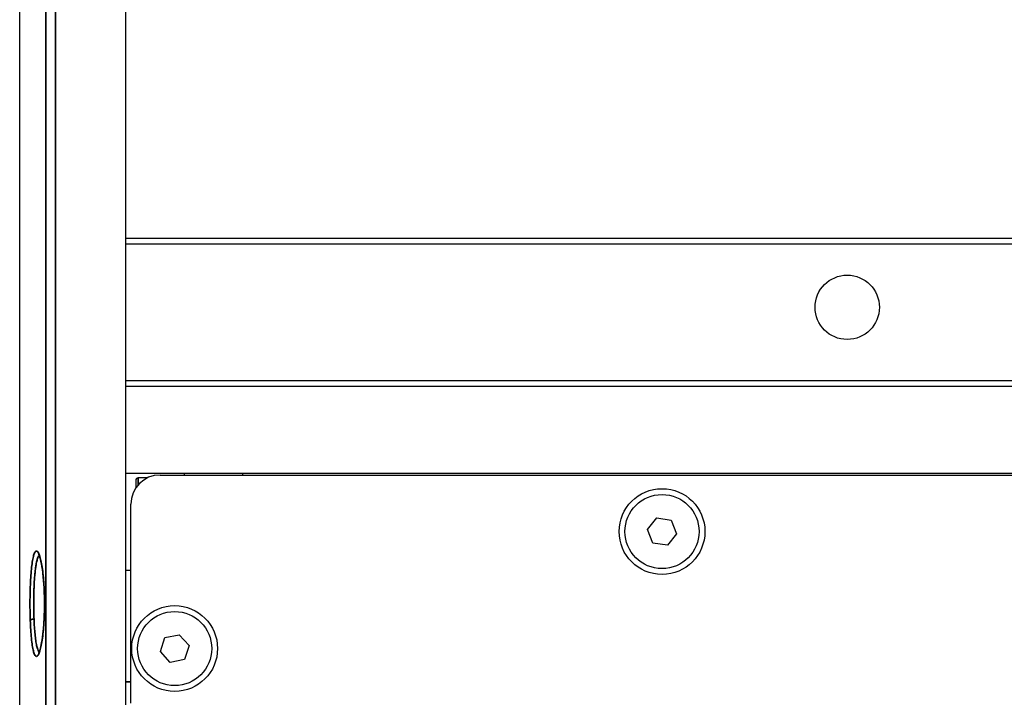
# Model space of a CAD drawing. Header units: millimetres. Extents: x 399 to 6233, y -1870 to 1602.
# Tile 420 of 656: x 4735 to 4785, y 397 to 432. Entities that reach past the tile are written whole.
import ezdxf

# ---------------------------------------------------------------- set-up
doc = ezdxf.new("R2010")
doc.units = ezdxf.units.MM
doc.layers.add('可見 (ISO)', color=7, linetype='Continuous', lineweight=25)
doc.layers.add('窄部可見 (ISO)', color=7, linetype='Continuous', lineweight=35)

msp = doc.modelspace()

# ---------------------------------------------------------------- linework, layer by layer
at = {"layer": '可見 (ISO)'}
for p, q in [((4740.264, 420.606), (4740.264, 446.934)), ((4734.814, 395.22), (4734.814, 435.635)), ((4740.264, 420.306), (4740.264, 420.606)), ((4740.264, 420.606), (4853.264, 420.606)), ((4740.264, 413.306), (4740.264, 420.306)), ((4740.264, 420.306), (4853.264, 420.306)), ((4740.264, 413.006), (4740.264, 413.306)), ((4740.264, 413.306), (4853.264, 413.306)), ((4740.264, 408.556), (4740.264, 413.006)), ((4740.264, 413.006), (4853.264, 413.006)), ((4740.264, 408.556), (4853.264, 408.556)), ((4740.264, 396.556), (4740.264, 408.556)), ((4740.764, 408.181), (4740.764, 407.785)), ((4741.361, 408.306), (4740.889, 408.306)), ((4742.014, 408.456), (4851.514, 408.456)), ((4743.264, 408.456), (4743.264, 408.556)), ((4746.264, 408.456), (4746.264, 408.556)), ((4740.514, 396.756), (4740.514, 406.956)), ((4767.022, 405.667), (4767.49, 406.254)), ((4767.49, 406.254), (4768.232, 406.143)), ((4768.232, 406.143), (4768.507, 405.445)), ((4767.297, 404.969), (4767.022, 405.667)), ((4768.507, 405.445), (4768.039, 404.858)), ((4768.039, 404.858), (4767.297, 404.969)), ((4740.514, 403.556), (4740.264, 403.556)), ((4742.029, 399.407), (4742.267, 400.118)), ((4742.267, 400.118), (4743.003, 400.268)), ((4743.003, 400.268), (4743.5, 399.705)), ((4743.5, 399.705), (4743.261, 398.994)), ((4742.526, 398.844), (4742.029, 399.407)), ((4743.261, 398.994), (4742.526, 398.844))]:
    msp.add_line(p, q, dxfattribs=at)
for centre, radius in [((4777.264, 417.056), 1.65), ((4767.764, 405.556), 2.2), ((4767.764, 405.556), 1.9), ((4742.764, 399.556), 2.2), ((4742.764, 399.556), 1.9)]:
    msp.add_circle(centre, radius, dxfattribs=at)
for centre, radius in [((4742.014, 406.956), 1.5), ((4740.889, 408.181), 0.125)]:
    msp.add_arc(centre, radius, 90, 180, dxfattribs=at)
for points, knots in [([(4736.063, 402.7), (4736.048, 402.971), (4736.026, 403.23), (4735.971, 403.678), (4735.938, 403.875), (4735.87, 404.182), (4735.831, 404.298), (4735.792, 404.378), (4735.783, 404.39), (4735.783, 404.39)], [0, 0, 0, 0, 0.0858754, 0.0858754, 0.1703866, 0.1703866, 0.2542065, 0.2542065, 0.2878476, 0.2878476, 0.2878476, 0.2878476]), ([(4735.783, 399.322), (4735.783, 399.322), (4735.783, 399.322), (4735.784, 399.324), (4735.792, 399.335), (4735.817, 399.384), (4735.837, 399.436), (4735.885, 399.594), (4735.913, 399.716), (4735.97, 400.031), (4735.998, 400.238), (4736.045, 400.702), (4736.063, 400.968), (4736.08, 401.377), (4736.083, 401.516), (4736.087, 401.796), (4736.087, 401.939), (4736.082, 402.291), (4736.074, 402.501), (4736.063, 402.7)], [0.0444672, 0.0444672, 0.0444672, 0.0444672, 0.0460243, 0.0460243, 0.076365, 0.076365, 0.1245363, 0.1245363, 0.1916916, 0.1916916, 0.2721414, 0.2721414, 0.3564763, 0.3564763, 0.3984101, 0.3984101, 0.4409335, 0.4409335, 0.5043298, 0.5043298, 0.5043298, 0.5043298])]:
    msp.add_open_spline(points, degree=3, knots=knots, dxfattribs=at)
at = {"layer": '窄部可見 (ISO)'}
for p, q in [((4736.154, 396.493), (4736.154, 454.069)), ((4736.655, 454.069), (4736.655, 396.493)), ((4740.889, 407.948), (4740.889, 408.306)), ((4740.264, 397.856), (4740.514, 397.856))]:
    msp.add_line(p, q, dxfattribs=at)
for centre, major_axis, ratio, start_param, end_param in [((4736.263, 402.712), (-0.2, -0.011), 0.316167, 6.108572, 6.283185), ((4735.556, 401), (-0.2, -0.007), 0.316489, 4.735761, 6.168319)]:
    msp.add_ellipse(centre, major_axis=major_axis, ratio=ratio, start_param=start_param, end_param=end_param, dxfattribs=at)
for points, knots in [([(4735.357, 401), (4735.351, 401.17), (4735.346, 401.344), (4735.341, 401.699), (4735.341, 401.88), (4735.344, 402.235), (4735.347, 402.409), (4735.358, 402.751), (4735.365, 402.919), (4735.382, 403.234), (4735.393, 403.383), (4735.418, 403.664), (4735.433, 403.792), (4735.464, 404.021), (4735.482, 404.123), (4735.52, 404.297), (4735.54, 404.368), (4735.583, 404.477), (4735.606, 404.516), (4735.653, 404.559), (4735.677, 404.563), (4735.726, 404.537), (4735.752, 404.507), (4735.801, 404.414), (4735.825, 404.351), (4735.874, 404.192), (4735.897, 404.099), (4735.94, 403.884), (4735.961, 403.762), (4735.998, 403.495), (4736.015, 403.351), (4736.044, 403.045), (4736.056, 402.88), (4736.066, 402.712)], [0.016605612, 0.016605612, 0.016605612, 0.016605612, 0.017142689, 0.017142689, 0.017679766, 0.017679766, 0.018216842, 0.018216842, 0.018753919, 0.018753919, 0.019290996, 0.019290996, 0.019828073, 0.019828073, 0.020365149, 0.020365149, 0.020902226, 0.020902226, 0.021439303, 0.021439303, 0.02197638, 0.02197638, 0.022513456, 0.022513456, 0.023050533, 0.023050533, 0.02358761, 0.02358761, 0.024124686, 0.024124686, 0.024661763, 0.024661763, 0.02519884, 0.02519884, 0.02519884, 0.02519884]), ([(4735.814, 404.332), (4735.812, 404.33), (4735.81, 404.328), (4735.808, 404.326), (4735.789, 404.305), (4735.77, 404.273), (4735.753, 404.231), (4735.751, 404.227), (4735.749, 404.223), (4735.747, 404.219), (4735.728, 404.171), (4735.71, 404.112), (4735.693, 404.04), (4735.693, 404.038), (4735.692, 404.036), (4735.692, 404.034), (4735.675, 403.963), (4735.66, 403.882), (4735.646, 403.791), (4735.644, 403.778), (4735.642, 403.765), (4735.64, 403.752), (4735.627, 403.67), (4735.616, 403.58), (4735.606, 403.483), (4735.603, 403.455), (4735.6, 403.426), (4735.597, 403.396), (4735.584, 403.266), (4735.574, 403.128), (4735.565, 402.981), (4735.56, 402.898), (4735.556, 402.812), (4735.552, 402.724), (4735.549, 402.657), (4735.546, 402.589), (4735.544, 402.521), (4735.539, 402.362), (4735.536, 402.201), (4735.534, 402.037), (4735.534, 401.977), (4735.533, 401.916), (4735.533, 401.856)], [0.011983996, 0.011983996, 0.011983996, 0.011983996, 0.012026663, 0.012026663, 0.012026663, 0.012432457, 0.012432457, 0.012432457, 0.012471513, 0.012471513, 0.012471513, 0.012916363, 0.012916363, 0.012916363, 0.012928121, 0.012928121, 0.012928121, 0.013361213, 0.013361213, 0.013361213, 0.013423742, 0.013423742, 0.013423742, 0.013806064, 0.013806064, 0.013806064, 0.013919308, 0.013919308, 0.013919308, 0.014415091, 0.014415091, 0.014415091, 0.014695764, 0.014695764, 0.014695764, 0.014909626, 0.014909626, 0.014909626, 0.015405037, 0.015405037, 0.015405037, 0.015585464, 0.015585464, 0.015585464, 0.015585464]), ([(4736.066, 402.712), (4736.075, 402.543), (4736.082, 402.367), (4736.089, 402.014), (4736.09, 401.837), (4736.086, 401.482), (4736.08, 401.305), (4736.065, 400.964), (4736.054, 400.798), (4736.027, 400.479), (4736.012, 400.331), (4735.976, 400.053), (4735.956, 399.923), (4735.914, 399.693), (4735.892, 399.592), (4735.845, 399.419), (4735.82, 399.347), (4735.746, 399.182), (4735.696, 399.137), (4735.624, 399.174), (4735.601, 399.204), (4735.557, 399.297), (4735.536, 399.359), (4735.496, 399.516), (4735.478, 399.611), (4735.444, 399.827), (4735.429, 399.948), (4735.402, 400.215), (4735.391, 400.362), (4735.371, 400.669), (4735.363, 400.83), (4735.357, 401)], [0.008006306, 0.008006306, 0.008006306, 0.008006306, 0.008543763, 0.008543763, 0.009081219, 0.009081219, 0.009618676, 0.009618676, 0.010156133, 0.010156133, 0.010693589, 0.010693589, 0.011231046, 0.011231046, 0.011768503, 0.011768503, 0.012305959, 0.012305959, 0.013380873, 0.013380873, 0.013918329, 0.013918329, 0.014455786, 0.014455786, 0.014993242, 0.014993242, 0.015530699, 0.015530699, 0.016068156, 0.016068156, 0.016605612, 0.016605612, 0.016605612, 0.016605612]), ([(4735.533, 401.856), (4735.533, 401.721), (4735.535, 401.586), (4735.54, 401.321), (4735.544, 401.191), (4735.549, 401.063)], [0.0155854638, 0.0155854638, 0.0155854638, 0.0155854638, 0.015987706, 0.015987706, 0.0163899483, 0.0163899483, 0.0163899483, 0.0163899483]), ([(4735.549, 401.063), (4735.56, 400.781), (4735.577, 400.522), (4735.611, 400.174), (4735.624, 400.069), (4735.652, 399.876), (4735.667, 399.789), (4735.701, 399.636), (4735.718, 399.572), (4735.756, 399.468), (4735.776, 399.427), (4735.802, 399.392), (4735.808, 399.385), (4735.814, 399.38)], [0.000541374, 0.000541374, 0.000541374, 0.000541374, 0.001431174, 0.001431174, 0.001876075, 0.001876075, 0.002320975, 0.002320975, 0.002765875, 0.002765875, 0.003210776, 0.003210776, 0.003334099, 0.003334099, 0.003334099, 0.003334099])]:
    msp.add_open_spline(points, degree=3, knots=knots, dxfattribs=at)

doc.saveas('drawing.dxf')
